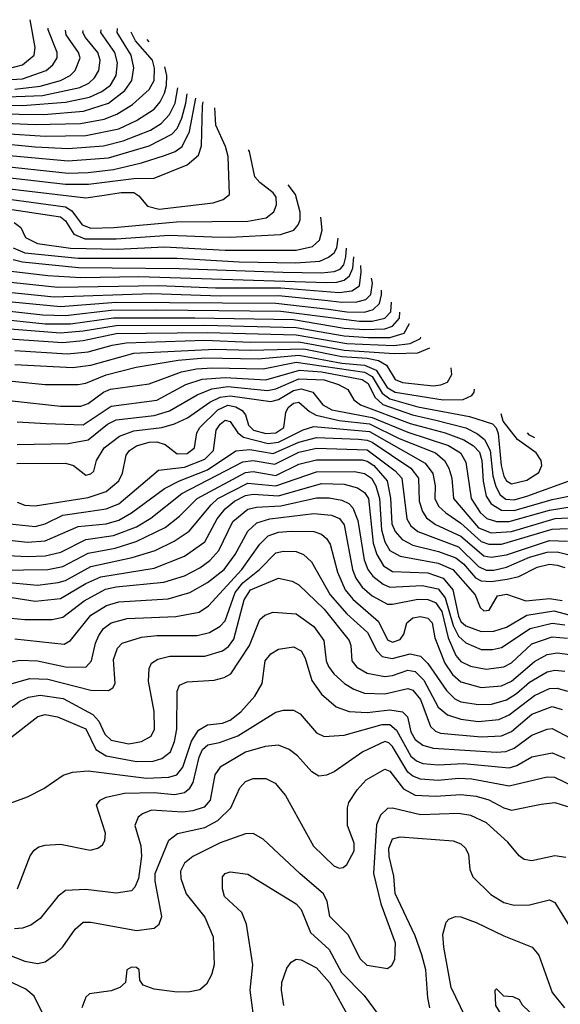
# Model space of a CAD drawing. Extents: x 997026 to 1115308, y 536381 to 619039.
# Tile 360 of 484: x 1035904 to 1038037, y 612529 to 616415. Entities that reach past the tile are written whole.
import ezdxf

# ---------------------------------------------------------------- set-up
doc = ezdxf.new("R2010")
doc.units = 0

msp = doc.modelspace()

# ---------------------------------------------------------------- linework, layer by layer
at = {"layer": '0CON20XD'}
for points in [[(1035855, 616220.9), (1035915, 616236.9), (1035961.2, 616275), (1035965.2, 616305), (1035945.2, 616415.1)], [(1035771, 616081), (1035915, 616076.1), (1036085, 616089.5), (1036180.1, 616109.9), (1036228, 616132), (1036263.2, 616156.8), (1036285.6, 616194.4), (1036290.3, 616245), (1036279.2, 616285), (1036224.2, 616365), (1036225.7, 616375)], [(1035803.9, 616043.9), (1035999.7, 616040.3), (1036155.9, 616054.1), (1036254.5, 616085.5), (1036319.4, 616135), (1036346.3, 616175), (1036354.5, 616225), (1036343.9, 616275), (1036288.7, 616365), (1036289.8, 616379.9)], [(1035805, 616175.1), (1035915, 616182.1), (1036009.1, 616215), (1036035, 616237.1), (1036052.2, 616265), (1036052.8, 616285), (1036017.2, 616375), (1036016.4, 616381.3)], [(1035821.2, 616108.8), (1035993.9, 616116.1), (1036142, 616148), (1036177.4, 616165), (1036199.3, 616185), (1036216.9, 616215), (1036221.9, 616255), (1036213.1, 616285), (1036163.7, 616345), (1036154.1, 616365), (1036154.8, 616372.5)], [(1035885, 616141.5), (1035985, 616152.7), (1036065.4, 616175), (1036102.9, 616195), (1036123.7, 616215), (1036143, 616265), (1036137, 616285), (1036088.3, 616355), (1036085.3, 616373.7)], [(1036237.3, 616022.7), (1036288.2, 616041.8), (1036349.3, 616080.7), (1036415, 616139.2), (1036434.8, 616175), (1036436.4, 616223.6), (1036427.7, 616255), (1036361.5, 616331.5), (1036344.1, 616365.2)], [(1036415.5, 616327.7), (1036406.7, 616336.7)], [(1035843.7, 615966.3), (1036005, 615955.8), (1036165, 615958.6), (1036295, 615984.9), (1036365, 616017.7), (1036435, 616062.4), (1036459.1, 616090.9), (1036475.3, 616124.7), (1036483.9, 616155), (1036484.7, 616195), (1036476.5, 616229.1)], [(1035805, 615928.7), (1035965, 615913.1), (1036095, 615906.6), (1036235, 615917.5), (1036312.4, 615937.6), (1036420.9, 615979.1), (1036462, 616005), (1036495, 616041.2), (1036517.7, 616085), (1036527.9, 616146.1)], [(1035805, 615884.7), (1036095, 615857.6), (1036255, 615870.5), (1036415, 615916.9), (1036505, 615962.8), (1036525.5, 615985), (1036544.1, 616025.9), (1036560.1, 616085), (1036565.3, 616122.2)], [(1034419.3, 615829.3), (1034515, 615854.2), (1034585, 615880.4), (1034768.1, 615981.9), (1034805, 615991.5), (1034855, 615992.4), (1034885, 615987.3), (1034985, 615937.7), (1035155, 615894.6), (1035245, 615884.1), (1035535, 615881.2), (1035625, 615861.9), (1035715, 615817.1), (1035775, 615801.6), (1036085, 615766.2), (1036175.6, 615765.6), (1036355, 615788.1), (1036435, 615790), (1036565, 615842), (1036609.5, 615880.5), (1036622.2, 615917.8), (1036625.3, 616075), (1036628.7, 616090.5)], [(1035801, 615841), (1036095, 615809.7), (1036175, 615811.8), (1036275, 615824.4), (1036385, 615850), (1036475, 615878.7), (1036517.5, 615895), (1036545, 615914.8), (1036573.8, 615973.8), (1036599.6, 616105.1)], [(1035775, 615757.7), (1036165, 615711.9), (1036238, 615722), (1036305, 615732.7), (1036355, 615732.8), (1036375, 615720.2), (1036409.2, 615679.2), (1036455, 615667.2), (1036667.1, 615692.9), (1036706.9, 615705), (1036732.5, 615725), (1036727.1, 615875), (1036715.7, 615915), (1036678.2, 615998.2), (1036674.2, 616067.8)], [(1035815, 616007.9), (1035965, 616001.2), (1036144, 616006), (1036237.3, 616022.7)], [(1035735, 615724.1), (1036085, 615676.9), (1036110.4, 615660.4), (1036151.2, 615605), (1036185, 615592), (1036275.3, 615594.7), (1036523, 615617), (1036805, 615619.8), (1036876.4, 615633.6), (1036907.3, 615657.3), (1036916.9, 615685), (1036916.2, 615715), (1036905, 615731.2), (1036851.9, 615771.9), (1036831.4, 615795), (1036811.4, 615895), (1036807.2, 615901.5)], [(1035732.6, 615687.4), (1036065, 615636.9), (1036085, 615620.8), (1036118.2, 615568.2), (1036160.8, 615550.8), (1036285, 615550), (1036494.9, 615564.9), (1036662.1, 615557.9), (1036735, 615556.2), (1036932.9, 615567.1), (1036985.4, 615585), (1037003.5, 615605), (1037011.1, 615625), (1037011.5, 615655), (1036992.9, 615725), (1036963.2, 615763.5)], [(1035883.1, 615615), (1035908.5, 615595), (1035927.9, 615555), (1035975, 615532.2), (1036105, 615512.9), (1036289.9, 615509.9), (1036475, 615518.1), (1036715, 615505.3), (1036995, 615506), (1037059.6, 615520.4), (1037087.6, 615545), (1037098, 615585), (1037091.9, 615635.3)], [(1035879.1, 615515), (1035925, 615494.7), (1036135, 615473.8), (1036525, 615473.4), (1036769.9, 615459.9), (1036994.4, 615455.6), (1037088, 615462), (1037122.8, 615477.2), (1037144.6, 615495.4), (1037155.1, 615515), (1037160.4, 615553.2)], [(1035878.1, 615468.1), (1035915, 615459.3), (1036136.7, 615436.7), (1036533, 615433), (1036941.9, 615418.1), (1037095, 615415.7), (1037145, 615420.9), (1037168.9, 615431.1), (1037182.7, 615447.3), (1037191.1, 615478.9), (1037193.5, 615513.5)], [(1035825, 615427.9), (1036015.9, 615405.9), (1036145, 615397.1), (1036375, 615401.1), (1037115, 615378.4), (1037155, 615379), (1037185, 615387.3), (1037205.5, 615404.5), (1037218.8, 615435), (1037222.5, 615478.8)], [(1036453.9, 615366.1), (1036676.2, 615356.2), (1036935, 615356.6), (1037165, 615338.2), (1037214.9, 615345.1), (1037244.4, 615365), (1037251.7, 615418.3), (1037250.4, 615445.3)], [(1035645, 615402.9), (1036055, 615359.9), (1036453.9, 615366.1)], [(1035795, 615346.7), (1036040.7, 615320.7), (1036425.6, 615334.4), (1036694.8, 615324.8), (1036925, 615326.9), (1037108.3, 615308.3), (1037175, 615299.6), (1037235, 615301.4), (1037269.4, 615310.6), (1037289, 615331), (1037296.1, 615375), (1037292.6, 615394.7)], [(1035805, 615308.1), (1036065, 615282.9), (1036285, 615300.7), (1036915, 615296.8), (1037123, 615273), (1037195, 615261.8), (1037265, 615260.8), (1037299.2, 615270.8), (1037323.3, 615295), (1037331.4, 615328.6), (1037331.6, 615347.8)], [(1035805, 615271.6), (1035995, 615250.2), (1036085, 615247.8), (1036265, 615269.3), (1036445, 615270.3), (1036935, 615265.1), (1037245.2, 615224.8), (1037295, 615225.8), (1037345, 615237), (1037368.3, 615261.7), (1037371.7, 615299.7)], [(1035805, 615235.4), (1036005, 615214.9), (1036104.2, 615215), (1036275, 615239), (1036595, 615238.6), (1036985, 615231.4), (1037185, 615198), (1037265, 615192.1), (1037344.7, 615195.3), (1037374.9, 615205.1), (1037402.5, 615237.5), (1037404.1, 615260.9)], [(1035815, 615199), (1036065, 615178.7), (1036155, 615186.6), (1036285, 615208.7), (1036635, 615209.6), (1036995, 615200.6), (1037185, 615167.3), (1037281, 615161), (1037365, 615160.2), (1037421.6, 615178.4), (1037441.9, 615215.6)], [(1035805, 615159.1), (1036075, 615140.6), (1036155, 615148.9), (1036285, 615176.3), (1036645, 615181), (1036995, 615171.5), (1037195, 615137.6), (1037381, 615129), (1037445, 615136.5), (1037485, 615156.7), (1037486.5, 615162.1)], [(1035885, 615108.9), (1036093.4, 615096.6), (1036175, 615104.6), (1036269.4, 615130.6), (1036325, 615139.1), (1036635, 615150.4), (1036815, 615143), (1037005, 615143.6), (1037185, 615111.1), (1037382.3, 615097.7), (1037475, 615100.7), (1037522, 615119.4)], [(1035885, 615054.2), (1036112.1, 615042.1), (1036185, 615052.1), (1036355, 615099.2), (1036674.9, 615115.1), (1036815, 615110.3), (1037025, 615115.5), (1037175, 615085.3), (1037275, 615079.3), (1037319.7, 615069.7), (1037351.4, 615051.4), (1037385, 614995.3), (1037415, 614983), (1037535, 614970.3), (1037566.4, 614973.6), (1037591.8, 614985), (1037609.6, 615015), (1037606.4, 615041.5)], [(1035875, 614988), (1036005, 614974.8), (1036135, 614974.8), (1036165, 614980.2), (1036245, 615014), (1036363.8, 615043.8), (1036529.3, 615070.7), (1036635, 615080.6), (1036845, 615076.9), (1037005, 615091.7), (1037175, 615060), (1037265, 615052), (1037311.2, 615031.2), (1037353.9, 614963.9), (1037385, 614944.9), (1037574.6, 614915.4), (1037654.1, 614915.9), (1037688.7, 614931.3), (1037697.3, 614945), (1037698.1, 614957.3)], [(1035875, 614910.2), (1036065, 614889.8), (1036145, 614889.8), (1036175, 614900.6), (1036235, 614944.4), (1036262.9, 614957.1), (1036415, 614978), (1036542.9, 615025), (1036602.4, 615037.6), (1036665, 615041.7), (1036865, 615037), (1036995, 615063.2), (1037265, 615023.9), (1037295, 615006.7), (1037335, 614941.3), (1037365, 614918.3), (1037475, 614887.6), (1037678.7, 614848.7), (1037769.5, 614819.5), (1037783.9, 614803.9), (1037792.5, 614782.5), (1037803.7, 614655), (1037814, 614614), (1037825, 614594.8), (1037845, 614582.7), (1037905, 614598.3), (1037952.4, 614627.6), (1037964.7, 614655), (1037961.6, 614675), (1037941.8, 614705), (1037868.3, 614758.3), (1037811.2, 614831.2), (1037804.1, 614860)], [(1035895, 614827.7), (1036008.9, 614821.1), (1036155, 614815.9), (1036265, 614889.7), (1036445, 614914.1), (1036559.3, 614975), (1036623.7, 614996.3), (1036715, 615003.3), (1036875, 614994.2), (1037008.4, 615031.6), (1037095, 615025.6), (1037255, 614994.9), (1037278.6, 614978.6), (1037304.9, 614924.9), (1037336.6, 614896.6), (1037453.4, 614855), (1037545.5, 614835), (1037664, 614804), (1037710.3, 614780.3), (1037737.6, 614757.6), (1037760.6, 614715), (1037771.3, 614615), (1037782.5, 614572.5), (1037799.6, 614539.6), (1037822.7, 614522.7), (1037855, 614520), (1037905, 614534.1), (1038071.8, 614595)], [(1035895, 614738), (1036095, 614742.2), (1036175, 614757.4), (1036250.7, 614819.3), (1036285, 614836.3), (1036435, 614852.9), (1036495, 614871.5), (1036605.1, 614934.9), (1036662.2, 614957.8), (1036725, 614967.1), (1036881.8, 614951.8), (1036915, 614958.2), (1037005, 614997.9), (1037105, 614993.6), (1037161.8, 614975), (1037199.1, 614955), (1037222.7, 614915), (1037248.8, 614895), (1037445, 614820.9), (1037583.2, 614785), (1037656.6, 614756.6), (1037695, 614733.6), (1037718.1, 614708.1), (1037727.6, 614675), (1037733.2, 614593.2), (1037744.7, 614534.7), (1037763.9, 614503.9), (1037805, 614479.9), (1037855, 614478.2), (1038005, 614520.8), (1038115, 614543.4)], [(1035893.5, 614663.5), (1036085, 614665.2), (1036116, 614656), (1036165, 614617.1), (1036185, 614622.1), (1036196.4, 614633.6), (1036207.5, 614675), (1036237.6, 614725), (1036298.2, 614771.8), (1036355, 614791.8), (1036464.9, 614805.1), (1036515, 614820), (1036566.1, 614843.9), (1036654.4, 614905), (1036695, 614925.5), (1036735, 614930.7), (1036895, 614907.8), (1036925, 614916.4), (1036985, 614951.8), (1037015, 614958.1), (1037060.8, 614945), (1037100, 614895), (1037136.1, 614875), (1037295, 614845.5), (1037435, 614787.2), (1037596.4, 614735), (1037643.4, 614705), (1037665, 614669.4), (1037685.5, 614525), (1037720.6, 614470.6), (1037746.9, 614446.9), (1037785, 614434.1), (1037835, 614434.3), (1037995, 614479.7), (1038083.3, 614493.3)], [(1035895, 614510.9), (1035925, 614499.2), (1035965, 614496.8), (1036175, 614529.7), (1036245, 614552.7), (1036295.2, 614595), (1036310.2, 614625), (1036323.9, 614696.1), (1036337.6, 614715), (1036365, 614732.7), (1036415, 614747.4), (1036445, 614749.6), (1036478.4, 614738.4), (1036525, 614701.5), (1036565, 614702.4), (1036593.7, 614725), (1036603.2, 614785), (1036615.2, 614805), (1036686.2, 614875), (1036725, 614893.2), (1036756.7, 614886.7), (1036782.5, 614872.5), (1036794.8, 614855), (1036806.6, 614815), (1036826.6, 614795), (1036875, 614781.4), (1036915, 614784), (1036946.7, 614805), (1036953.8, 614865), (1036963.7, 614885), (1036985, 614902.1), (1037005, 614905.7), (1037048.2, 614868.2), (1037074.1, 614854.1), (1037165, 614832.8), (1037285, 614820.2), (1037401.8, 614761.8), (1037544.7, 614705), (1037580, 614675), (1037597.4, 614645), (1037608.8, 614605), (1037615.6, 614525), (1037715, 614409.3), (1037765, 614389.7), (1037845, 614394.7), (1038016.7, 614446.6), (1038095, 614450.9)], [(1035865, 614424.8), (1035965, 614415.2), (1036005, 614424.8), (1036075, 614460), (1036175, 614474.4), (1036245, 614484.8), (1036295, 614504.8), (1036452.4, 614637.6), (1036555, 614649.6), (1036635, 614680.8), (1036669.5, 614715), (1036680, 614795), (1036695, 614819.1), (1036715, 614834.2), (1036735, 614829.4), (1036765.1, 614785.1), (1036787, 614767), (1036885, 614742.9), (1036925, 614747.4), (1037023, 614797), (1037065, 614809.1), (1037285, 614789.3), (1037503.9, 614665), (1037534.6, 614624.6), (1037543, 614575), (1037542.5, 614525), (1037557.2, 614495), (1037585, 614468.4), (1037645, 614427.4), (1037725, 614355.4), (1037755, 614345.1), (1037805, 614345.6), (1038005, 614403.8), (1038065, 614406.7)], [(1035805, 614367.3), (1035935, 614353.1), (1036005, 614357.7), (1036134.9, 614415.1), (1036245, 614426), (1036295, 614440.3), (1036345, 614468.9), (1036475.5, 614564.5), (1036534.4, 614595.6), (1036645, 614639), (1036756.9, 614713.1), (1036811.9, 614718.1), (1036905, 614703.6), (1037005, 614747.8), (1037075, 614766.6), (1037240.5, 614759.5), (1037275, 614756.2), (1037295, 614747.4), (1037447.4, 614645), (1037477.7, 614605), (1037480.3, 614515), (1037493.9, 614473.9), (1037509.4, 614449.4), (1037545, 614422.3), (1037645, 614376.8), (1037735, 614298.8), (1037765, 614293.3), (1037825, 614303), (1037995, 614359.2), (1038065, 614357.6)], [(1037936.7, 614764.7), (1037915, 614775.6), (1037907.1, 614784.5)], [(1035805, 614302.6), (1035935, 614295.9), (1036005, 614298.9), (1036066.2, 614313.8), (1036165, 614363.7), (1036275, 614379.6), (1036365, 614414), (1036421.7, 614448.3), (1036544.3, 614545), (1036785, 614670.5), (1036825, 614675.7), (1036910.6, 614660.6), (1037005, 614707.7), (1037075, 614724), (1037275, 614717.1), (1037385.9, 614635), (1037412.5, 614605), (1037431.4, 614445), (1037447.6, 614417.6), (1037475, 614395.2), (1037635, 614334.9), (1037715, 614256.7), (1037745, 614242.7), (1037775, 614242.8), (1037824.6, 614255), (1037915, 614294.2), (1037985, 614313.1), (1038025, 614314.4), (1038072.7, 614302.7)], [(1035725, 614241.5), (1036015, 614244.6), (1036075, 614257.4), (1036175, 614309.7), (1036280.9, 614329.1), (1036364.2, 614355.8), (1036478.6, 614411.4), (1036534.7, 614455), (1036604, 614525), (1036795, 614628.4), (1036825, 614631.8), (1036915, 614616), (1037005, 614660.4), (1037075, 614678.1), (1037255, 614677.4), (1037275, 614672.4), (1037301.1, 614655), (1037353.5, 614595), (1037366.7, 614526.6), (1037372.9, 614425), (1037386, 614395), (1037413.8, 614363.8), (1037455, 614341.3), (1037556.2, 614316.2), (1037625, 614290.9), (1037655, 614267.8), (1037702.7, 614212.7), (1037725, 614199.8), (1037765, 614197.3), (1037827.2, 614207.2), (1037873.1, 614216.9), (1037945.4, 614254.6), (1037995, 614265.7), (1038025, 614262.7), (1038055, 614252.5)], [(1035834.1, 614195.9), (1035975, 614183.1), (1036056.6, 614193.4), (1036085, 614202.3), (1036185, 614256.8), (1036347.9, 614292.1), (1036439.3, 614320.7), (1036513.6, 614356.4), (1036573.1, 614396.9), (1036659.1, 614500.9), (1036686.7, 614525), (1036805, 614586), (1036915, 614575.3), (1037075, 614631.1), (1037225, 614632.3), (1037265, 614623.7), (1037291.8, 614605), (1037309.5, 614575), (1037324.1, 614525)], [(1035805, 614145.8), (1035965, 614119.8), (1036065, 614130.3), (1036165, 614189.7), (1036225, 614215.7), (1036435, 614250.5), (1036555, 614298), (1036635, 614353.7), (1036683.6, 614445), (1036715.1, 614484.9), (1036752, 614515), (1036795, 614537.2), (1036825, 614542.4), (1036925, 614536.5), (1037095, 614584.3), (1037185, 614581.7), (1037237.2, 614567.2), (1037265, 614549.1), (1037281.1, 614525), (1037299.2, 614349.2), (1037313.7, 614303.7), (1037339.9, 614259.9), (1037375, 614237.5), (1037515, 614231.5), (1037575, 614211.3), (1037612.7, 614165), (1037635, 614060.6), (1037645, 614039.8), (1037665, 614022.6), (1037725, 614000.5), (1037775, 614002.3), (1037825, 614017.6), (1037905.3, 614064.7), (1038012, 614082), (1038115, 614054.7)], [(1036032.1, 614047.9), (1036075, 614057.1), (1036158.6, 614121.4), (1036242.6, 614167.4), (1036285, 614177), (1036472.9, 614195), (1036555, 614220.5), (1036615, 614252), (1036655, 614281.3), (1036689.5, 614320.5), (1036745.2, 614435), (1036805, 614482.8), (1036838.9, 614491.1), (1036935, 614495.8), (1037075, 614527.9), (1037125, 614527.6), (1037175, 614518.6), (1037203.3, 614505), (1037218.7, 614488.7), (1037239, 614439), (1037263.4, 614283.4), (1037277.2, 614245), (1037298.2, 614218.2), (1037337.7, 614187.7), (1037365, 614175.8), (1037491.7, 614181.7), (1037555, 614168.9), (1037583.5, 614133.5), (1037614.1, 614024.1), (1037635, 613982.6), (1037665, 613955.9), (1037725, 613929.8), (1037770.3, 613929.7), (1037805, 613937.7), (1037917.8, 614012.2), (1038005, 614032.8), (1038055, 614026.6)], [(1037324.1, 614525), (1037332, 614402), (1037345, 614354.7), (1037365, 614320.2), (1037405, 614297.7), (1037555, 614270.8), (1037612.9, 614245), (1037701.6, 614145), (1037720.6, 614095), (1037735, 614081.9), (1037756, 614085), (1037789.3, 614140.7), (1037825, 614148.4), (1037900.9, 614120.9), (1037995, 614131.3), (1038045, 614123.4)], [(1036575.4, 614154.6), (1036645, 614193.3), (1036711.3, 614245), (1036753.8, 614305), (1036804.1, 614395.9), (1036840.5, 614429.5), (1036890.8, 614445), (1037065, 614465.8), (1037135, 614460.2), (1037166.4, 614446.4), (1037185, 614420.9), (1037217.1, 614245), (1037231.1, 614211.1), (1037255.6, 614175), (1037295, 614141.1), (1037355, 614108.8), (1037375, 614107.8), (1037475, 614127.7), (1037515, 614126.5), (1037545, 614114.5), (1037569.3, 614079.3), (1037595.4, 613975.4), (1037625, 613906.3), (1037645, 613881.7), (1037683.4, 613863.4), (1037745, 613851.5), (1037815, 613860.4), (1037845, 613876.8), (1037925, 613952.3), (1038005, 613979.9), (1038065, 613974.6)], [(1035865, 613879.5), (1035905, 613886.9), (1035975, 613884.8), (1036085, 613860.7), (1036165, 613860.3), (1036188, 613885), (1036203.3, 613955), (1036216, 613985), (1036235, 614012.5), (1036264.6, 614035), (1036328.6, 614051.4), (1036520.8, 614059.2), (1036612.7, 614077.3), (1036648.7, 614101.3), (1036781.2, 614245), (1036851.3, 614345), (1036885, 614377.5), (1036925, 614392.5), (1036975, 614396.2), (1037064.8, 614394.8), (1037095, 614384.7), (1037115, 614368), (1037129.6, 614345), (1037157.9, 614235), (1037187.8, 614165), (1037218.3, 614128.3), (1037319.8, 614039.8), (1037355, 613967.8), (1037375, 613958.1), (1037405, 613968.9), (1037420.4, 613989.6), (1037432.1, 614035), (1037455, 614054.6), (1037485, 614060), (1037515, 614053.2), (1037531.3, 614035), (1037542.5, 613975), (1037581, 613875), (1037611.4, 613831.4), (1037645, 613801.2), (1037725, 613779.1), (1037805, 613786.2), (1037845, 613804.8), (1037935, 613881.9), (1037985, 613909.5), (1038025, 613916.9), (1038075, 613909.8)], [(1035875, 613795.2), (1035945, 613814.8), (1036015, 613811.7), (1036185, 613769.2), (1036255, 613767.5), (1036272.2, 613777.8), (1036281.5, 613795), (1036275, 613890), (1036290.4, 613935), (1036308.6, 613955), (1036385, 613978.4), (1036445, 613985.2), (1036605, 613985.2), (1036653.1, 613996.9), (1036695, 614021.2), (1036715, 614043.2), (1036754.9, 614155), (1036785, 614193.1), (1036850.8, 614245), (1036915, 614311.1), (1036945, 614318.1), (1036995, 614316.8), (1037024.3, 614304.3), (1037055.7, 614275.7), (1037129.1, 614145), (1037195, 614070), (1037276.5, 613996.5), (1037313.5, 613923.5), (1037335, 613901.3), (1037373.8, 613893.8), (1037445, 613912.4), (1037485, 613903.7), (1037514.5, 613874.5), (1037588.1, 613768.1), (1037621.4, 613735), (1037645, 613722.6), (1037715, 613711.7), (1037765.7, 613714.3), (1037825, 613730.2), (1037864, 613756), (1037915, 613800.8), (1037985, 613840.7), (1038015, 613848.4), (1038055, 613844.4)], [(1035819.2, 613660.8), (1035905, 613726), (1035939.2, 613740.8), (1035985, 613749.4), (1036075.8, 613735.8), (1036193.2, 613673.2), (1036216.5, 613646.5), (1036239.7, 613595), (1036265, 613571.4), (1036335, 613556.6), (1036384.3, 613565.7), (1036422.5, 613587.5), (1036436.8, 613615), (1036435.2, 613685), (1036411.9, 613805), (1036415.3, 613854.7), (1036424.3, 613875.7), (1036449.2, 613890.8), (1036496.9, 613903.1), (1036635, 613903.4), (1036705, 613924.8), (1036728.6, 613941.4), (1036749.3, 613970.7), (1036790, 614125), (1036815, 614164.8), (1036925, 614211), (1036979.5, 614199.5), (1037005.2, 614185.2), (1037105, 614088.1), (1037203.6, 613965), (1037210.6, 613945), (1037215.3, 613885), (1037235, 613860.3), (1037275.8, 613835.8), (1037345, 613822.4), (1037375, 613826.6), (1037435, 613848.5), (1037465, 613842.3), (1037498.6, 613808.6), (1037555, 613701.6), (1037591.8, 613671.8), (1037644.9, 613654.9), (1037714.8, 613645.2), (1037795, 613653.5), (1037835, 613671), (1037935, 613748.1), (1037995, 613775.5), (1038025, 613776.9), (1038065, 613765.2)], [(1035885, 613971.5), (1036079.7, 613950.3), (1036105, 613965.4), (1036185.3, 614065), (1036246.4, 614103.6), (1036295, 614117.5), (1036490.5, 614129.5), (1036575.4, 614154.6)], [(1035785, 614061.6), (1035925, 614048), (1036032.1, 614047.9)], [(1035862.5, 613577.5), (1035975.3, 613664.7), (1036005, 613672.8), (1036053.3, 613663.3), (1036165, 613616.9), (1036205.1, 613535.1), (1036245, 613509.5), (1036365, 613487), (1036430.8, 613489.2), (1036465, 613499.8), (1036499.4, 613525), (1036515, 613565.8), (1036524.4, 613615), (1036525.4, 613764.6), (1036535, 613788.6), (1036565, 613802.1), (1036671.5, 613808.5), (1036711.2, 613818.8), (1036737, 613833), (1036811, 613945), (1036852, 614048), (1036872, 614065), (1036905, 614077.3), (1036995, 614070.7), (1037065, 614020.8), (1037103.6, 613965), (1037113, 613885), (1037122, 613862), (1037143.4, 613833.4), (1037185.7, 613795.7), (1037222.7, 613772.7), (1037265, 613756.9), (1037345, 613753.8), (1037435, 613775.2), (1037455, 613769.3), (1037485, 613732.2), (1037525.2, 613625.1), (1037545, 613607), (1037565, 613599.5), (1037725, 613584.3), (1037805, 613589), (1037845, 613605.9), (1037925, 613674.4), (1038005, 613704), (1038045, 613692.3)], [(1035866.7, 613323.3), (1035935, 613347.5), (1035999.2, 613380.8), (1036075.9, 613434.1), (1036113.3, 613445), (1036175, 613450.7), (1036405, 613421.8), (1036493.3, 613425), (1036523.8, 613435), (1036548.5, 613465), (1036582.8, 613567.2), (1036609.6, 613610.4), (1036645, 613632.1), (1036705, 613639.3), (1036735, 613650.6), (1036776.4, 613683.6), (1036832.5, 613745), (1036860.7, 613795), (1036872.7, 613885), (1036895, 613912.8), (1036925, 613930.6), (1036985, 613940), (1037014.2, 613924.2), (1037030.7, 613895), (1037057.1, 613807.1), (1037095, 613752.5), (1037152.7, 613702.7), (1037204.5, 613684.5), (1037275, 613680.7), (1037365, 613691.4), (1037415, 613683.1), (1037434.1, 613664.1), (1037447.7, 613605), (1037465, 613574.8), (1037495, 613551.3), (1037535, 613539.5), (1037785, 613524.3), (1037822.9, 613527.1), (1037855, 613539.7), (1037925, 613590.9), (1037985, 613614.8), (1038005, 613617), (1038075, 613580.7)], [(1035895.7, 612985), (1035945.7, 613115), (1035962, 613138), (1035979.7, 613150.3), (1036005, 613157.8), (1036065, 613160.5), (1036182.7, 613137.3), (1036212.5, 613145), (1036231.2, 613158.8), (1036240, 613175), (1036243.1, 613205), (1036207.8, 613315), (1036221.9, 613335), (1036245, 613347.1), (1036318.2, 613361.8), (1036435, 613364.9), (1036515, 613357.6), (1036554.5, 613365.5), (1036575, 613381.8), (1036589.3, 613405), (1036611.9, 613505), (1036625, 613534.7), (1036646.3, 613553.7), (1036693, 613563), (1036765, 613588.7), (1036915, 613682.3), (1036945, 613689.6), (1036985, 613689.5), (1037010.5, 613675), (1037075, 613600), (1037105, 613586.4), (1037185, 613591.4), (1037335, 613633.2), (1037365, 613633.4), (1037391.5, 613611.5), (1037448, 613508), (1037469.5, 613489.5), (1037495, 613480), (1037555, 613474.8), (1037655, 613478.9), (1037835, 613461.8), (1037865, 613471.9), (1037925, 613506.1), (1038005, 613521.4), (1038055, 613500)], [(1038095, 613386.1), (1038015, 613423.8), (1037985, 613425.8), (1037835, 613390.4), (1037688, 613418), (1037635, 613420.8), (1037555, 613413), (1037485, 613417.5), (1037455, 613429.1), (1037435, 613445.6), (1037375, 613546.6), (1037361.1, 613561.1), (1037345, 613565.7), (1037257.9, 613525), (1037145, 613446), (1037115, 613433.3), (1037085, 613429.6), (1037056.8, 613446.8), (1036999.9, 613509.9), (1036968.1, 613535), (1036925, 613551.8), (1036872.8, 613547.2), (1036795, 613523.9), (1036694.8, 613465.2), (1036674.6, 613434.6), (1036655.7, 613335), (1036632.3, 613307.7), (1036587.7, 613292.3), (1036547, 613287), (1036425, 613295.8), (1036388.7, 613281.3), (1036372, 613268), (1036358.8, 613235), (1036382.1, 613155), (1036384.3, 613114.3), (1036372.8, 613025), (1036358.8, 612991.2), (1036345, 612977.3), (1036285, 612968), (1036165, 612982.5), (1036085, 612978.2), (1036055.2, 612954.8), (1035985, 612867.3), (1035948.5, 612841.5), (1035915, 612829.4), (1035883.6, 612826.4)], [(1035812.7, 612742.7), (1035925, 612700), (1035975, 612690.4), (1036005, 612696.4), (1036044.7, 612725.3), (1036075, 612755.8), (1036123.8, 612826.2), (1036155, 612853.1), (1036185, 612853.3), (1036365, 612820.9), (1036435, 612829.4), (1036454.5, 612845.5), (1036465.5, 612875), (1036439.2, 613015), (1036438.9, 613045), (1036492.6, 613177.4), (1036526.9, 613203.1), (1036635, 613226.5), (1036685.7, 613254.3), (1036737.2, 613305), (1036773, 613383), (1036795, 613409.1), (1036825, 613420.8), (1036875, 613420), (1036911.9, 613401.9), (1036953.5, 613353.5), (1037063.3, 613153.3), (1037144.3, 613075), (1037165, 613066.7), (1037180.7, 613069.3), (1037195, 613080.8), (1037224.5, 613135), (1037224.5, 613165), (1037198.2, 613235), (1037197.5, 613305), (1037203.5, 613325), (1037236.2, 613375), (1037271.8, 613415), (1037345, 613457.3), (1037365, 613448.7), (1037418.9, 613378.9), (1037465, 613354.8), (1037545, 613350), (1037645, 613357.5), (1037705, 613350.7), (1037755, 613335.9), (1037815, 613304.2), (1037845, 613295.3), (1037961.1, 613318.9), (1038015, 613325.3), (1038065, 613310)], [(1038059.1, 613109.1), (1038015, 613115.4), (1037925, 613094.7), (1037895, 613100.8), (1037874.7, 613114.7), (1037829.5, 613169.5), (1037745.5, 613245.5), (1037684.1, 613274.1), (1037635, 613282.8), (1037485, 613276.8), (1037375, 613303.7), (1037355, 613301.6), (1037327.4, 613275), (1037312.3, 613237.7), (1037299.8, 613045), (1037329.4, 612925), (1037385, 612772), (1037383.1, 612705), (1037370.5, 612679.5), (1037355, 612669.5), (1037275, 612682), (1037248.1, 612708.1), (1037201.8, 612801.8), (1037128.5, 612875), (1037117.9, 612935), (1037102.9, 612965), (1037008.9, 613045), (1036865, 613181.5), (1036825, 613203.6), (1036795, 613202.3), (1036695, 613166.1), (1036587.7, 613112.3), (1036553.9, 613086.1), (1036539.1, 613055), (1036540.3, 613025), (1036560.6, 612965), (1036635, 612873.3), (1036667.3, 612795), (1036672, 612685), (1036661.1, 612645), (1036641.3, 612608.7), (1036615, 612586.7), (1036575, 612577.9), (1036525, 612576.9), (1036435, 612588.5), (1036391.2, 612605), (1036378.8, 612625), (1036376.2, 612665), (1036365, 612673.8), (1036345, 612675.6), (1036326.7, 612665), (1036321.2, 612615), (1036298.8, 612595), (1036265, 612582.1), (1036180, 612570), (1036165, 612557.5), (1036150, 612515)], [(1037521.8, 612515), (1037514.7, 612554.7), (1037506.7, 612665), (1037491.1, 612725), (1037465, 612798.9), (1037385, 612966.7), (1037380, 613035), (1037361.9, 613111.9), (1037360.8, 613145), (1037375, 613182.5), (1037405, 613190.4), (1037614.6, 613174.6), (1037645, 613161.9), (1037662.9, 613145), (1037675, 613120), (1037680.7, 613060.7), (1037691.7, 613031.7), (1037762.7, 612962.8), (1037815, 612930.8), (1037855, 612920.4), (1037915, 612922.2), (1037995, 612941.4), (1038015, 612930.6), (1038074.5, 612835)], [(1036827.3, 612485), (1036813.8, 612585), (1036823.9, 612685), (1036799.1, 612845), (1036781.2, 612891.2), (1036711.8, 612955), (1036704.5, 612985), (1036705, 613032.5), (1036715, 613045.6), (1036735, 613052.2), (1036805, 613042.2), (1036995, 612926.2), (1037015, 612902.7), (1037052.2, 612812.2), (1037125.3, 612745), (1037174.3, 612655), (1037263.7, 612563.7), (1037374.2, 612414.2)], [(1037698.1, 612405), (1037606.6, 612595), (1037577.3, 612755), (1037574, 612805), (1037586.4, 612853.6), (1037598, 612865), (1037623.3, 612875), (1037645, 612874.6), (1037705, 612852), (1037815, 612798.8), (1037925.6, 612755), (1037952.4, 612722.4), (1038005.2, 612575.2), (1038053.1, 612515)], [(1036946.9, 612525), (1036936.8, 612585), (1036938.6, 612615), (1036957.8, 612672.2), (1036975, 612695.5), (1036995, 612706.7), (1037015, 612704), (1037075, 612672.9), (1037126.3, 612615), (1037264.1, 612365)], [(1035994.7, 612494.7), (1035960.9, 612560.9), (1035928.8, 612588.8), (1035775, 612661.8), (1035715, 612677.1), (1035669.1, 612670.9), (1035652.1, 612647.9), (1035648.8, 612605), (1035683.3, 612505)], [(1038080.3, 611950.3), (1038005, 612025.8), (1037971.7, 612091.7), (1037942, 612115), (1037927.5, 612135), (1037920, 612250), (1037902.3, 612352.3), (1037872.5, 612425), (1037815, 612473.3), (1037782.5, 612525), (1037780, 612585), (1037785, 612590), (1037812.5, 612562.5), (1037849.3, 612559.3), (1037875, 612547.5), (1037887, 612527), (1037915, 612500), (1037931.2, 612441.2), (1037948.8, 612408.8), (1038005.9, 612355.9), (1038085, 612311.2)]]:
    msp.add_lwpolyline(points, dxfattribs=at)

doc.saveas('drawing.dxf')
